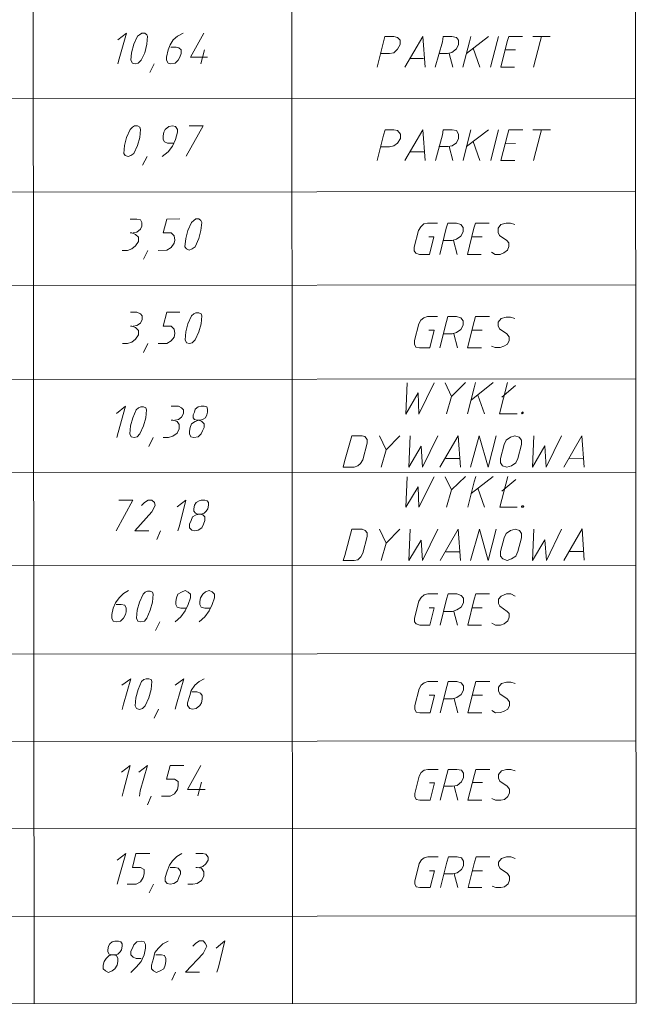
# Model space of a CAD drawing. Header units: inches. Extents: x -5850 to 5646, y 8947 to 13007.
# Tile 505 of 548: x 457 to 814, y 10730 to 11301. Entities that reach past the tile are written whole.
import ezdxf

# ---------------------------------------------------------------- set-up
doc = ezdxf.new("R2010")
doc.units = ezdxf.units.IN
doc.header["$MEASUREMENT"] = 0
doc.layers.add('at_Entity', color=7, linetype='Continuous')

msp = doc.modelspace()

# ---------------------------------------------------------------- linework, layer by layer
at = {"layer": 'at_Entity', "color": 7, "lineweight": 20}
for p, q in [((812.36, 12846.85), (814.25, 10731.05)), ((463.23, 12626.46), (464.92, 10730.74)), ((613.18, 12626.6), (614.88, 10730.87)), ((513.42, 11289.62), (518.49, 11293.42)), ((518.49, 11293.42), (514.27, 11278.63)), ((524.82, 11291.74), (522.72, 11287.09)), ((526.09, 11292.58), (524.82, 11291.74)), ((527.36, 11293.43), (526.09, 11292.58)), ((529.04, 11293.43), (527.36, 11293.43)), ((530.32, 11292.59), (529.04, 11293.43)), ((530.74, 11291.74), (530.32, 11292.59)), ((530.32, 11287.09), (530.74, 11291.74)), ((548.06, 11291.76), (545.53, 11289.65)), ((551.43, 11293.45), (548.06, 11291.76)), ((563.26, 11293.46), (555.67, 11279.52)), ((522.72, 11287.09), (521.45, 11282.02)), ((529.05, 11282.02), (530.32, 11287.09)), ((543.84, 11286.69), (542.58, 11283.73)), ((545.53, 11289.65), (543.84, 11286.69)), ((663.81, 11273.7), (667.6, 11288.49)), ((667.6, 11288.49), (668.44, 11291.45)), ((668.44, 11291.45), (673.51, 11291.45)), ((675.62, 11291.03), (673.51, 11291.45)), ((677.31, 11289.34), (675.62, 11291.03)), ((675.63, 11284.27), (677.32, 11286.81)), ((677.32, 11286.81), (677.31, 11289.34)), ((690.41, 11291.46), (679.87, 11273.71)), ((691.69, 11273.72), (690.41, 11291.46)), ((697.6, 11273.73), (701.81, 11288.52)), ((701.81, 11288.52), (702.23, 11291.48)), ((702.23, 11291.48), (707.3, 11291.48)), ((709.83, 11291.06), (707.3, 11291.48)), ((711.11, 11289.37), (709.83, 11291.06)), ((709.84, 11284.3), (711.11, 11286.84)), ((711.11, 11286.84), (711.11, 11289.37)), ((713.65, 11273.74), (717.44, 11288.53)), ((728.42, 11291.5), (715.76, 11281.77)), ((717.44, 11288.53), (718.28, 11291.49)), ((729.7, 11273.76), (733.49, 11288.55)), ((733.49, 11288.55), (734.34, 11291.5)), ((735.62, 11273.76), (739.41, 11288.55)), ((739.41, 11288.55), (740.25, 11291.51)), ((740.25, 11291.51), (748.27, 11291.52)), ((754.19, 11291.52), (764.33, 11291.53)), ((754.63, 11273.78), (758.41, 11288.57)), ((758.41, 11288.57), (759.26, 11291.53)), ((521.45, 11282.02), (521.03, 11277.8)), ((526.95, 11277.8), (529.05, 11282.02)), ((542.58, 11283.73), (541.73, 11279.5)), ((547.22, 11285.42), (544.26, 11285.42)), ((548.9, 11285), (547.22, 11285.42)), ((550.18, 11283.73), (548.9, 11285)), ((549.33, 11279.51), (550.18, 11281.63)), ((550.18, 11281.63), (550.18, 11283.73)), ((561.59, 11275.72), (563.69, 11283.75)), ((670.99, 11281.73), (665.92, 11281.73)), ((670.99, 11281.73), (673.52, 11282.15)), ((673.52, 11282.15), (675.63, 11284.27)), ((704.77, 11281.76), (699.7, 11281.76)), ((704.77, 11281.76), (707.31, 11282.18)), ((705.62, 11281.76), (707.74, 11273.74)), ((707.31, 11282.18), (709.84, 11284.3)), ((719.55, 11284.73), (723.37, 11273.75)), ((738.15, 11283.9), (744.06, 11283.91)), ((514.27, 11278.63), (513.44, 11275.68)), ((521.03, 11277.8), (521.88, 11276.11)), ((521.88, 11276.11), (523.57, 11275.69)), ((523.57, 11275.69), (525.26, 11276.11)), ((525.26, 11276.11), (526.95, 11277.8)), ((532.03, 11270.62), (534.55, 11275.69)), ((541.73, 11279.5), (541.73, 11277.81)), ((541.73, 11277.81), (542.58, 11276.13)), ((542.58, 11276.13), (544.27, 11275.7)), ((544.27, 11275.7), (546.8, 11276.13)), ((546.8, 11276.13), (548.49, 11277.82)), ((548.49, 11277.82), (549.33, 11279.51)), ((555.67, 11279.52), (565.39, 11279.53)), ((682.82, 11278.78), (690.84, 11278.79)), ((743.64, 11273.77), (735.62, 11273.76)), ((115.13, 11255.04), (813.78, 11255.67)), ((520.65, 11237.67), (518.54, 11233.02)), ((521.92, 11238.94), (520.65, 11237.67)), ((523.18, 11239.78), (521.92, 11238.94)), ((524.87, 11239.79), (523.18, 11239.78)), ((526.14, 11238.94), (524.87, 11239.79)), ((526.56, 11237.67), (526.14, 11238.94)), ((526.14, 11233.03), (526.56, 11237.67)), ((540.08, 11236), (539.66, 11233.88)), ((540.92, 11237.69), (540.08, 11236)), ((543.03, 11239.38), (540.92, 11237.69)), ((545.15, 11239.8), (543.03, 11239.38)), ((546.84, 11239.38), (545.15, 11239.8)), ((548.1, 11237.69), (546.84, 11239.38)), ((546.84, 11231.77), (548.11, 11236)), ((548.11, 11236), (548.1, 11237.69)), ((553.19, 11222.07), (562.89, 11239.82)), ((562.89, 11239.82), (554.86, 11239.81)), ((667.65, 11234.42), (668.49, 11237.38)), ((668.49, 11237.38), (673.56, 11237.38)), ((675.67, 11236.96), (673.56, 11237.38)), ((677.36, 11234.85), (675.67, 11236.96)), ((677.36, 11232.32), (677.36, 11234.85)), ((690.45, 11237.4), (679.91, 11219.65)), ((691.74, 11219.66), (690.45, 11237.4)), ((701.86, 11234.45), (702.28, 11237.41)), ((702.28, 11237.41), (707.35, 11237.41)), ((709.88, 11236.99), (707.35, 11237.41)), ((711.16, 11234.88), (709.88, 11236.99)), ((711.16, 11232.35), (711.16, 11234.88)), ((728.47, 11237.43), (715.81, 11227.7)), ((717.49, 11234.46), (718.33, 11237.42)), ((733.54, 11234.48), (734.38, 11237.44)), ((739.46, 11234.48), (740.3, 11237.44)), ((740.3, 11237.44), (748.32, 11237.45)), ((754.24, 11237.45), (764.37, 11237.46)), ((758.46, 11234.5), (759.31, 11237.46)), ((518.54, 11233.02), (517.28, 11228.37)), ((524.88, 11228.38), (526.14, 11233.03)), ((539.66, 11233.88), (539.66, 11231.77)), ((539.66, 11231.77), (540.51, 11230.5)), ((540.51, 11230.5), (542.2, 11229.66)), ((542.2, 11229.66), (545.58, 11229.67)), ((545.16, 11227.98), (546.84, 11231.77)), ((663.86, 11219.63), (667.65, 11234.42)), ((673.57, 11228.09), (675.68, 11229.78)), ((675.68, 11229.78), (677.36, 11232.32)), ((697.65, 11219.66), (701.86, 11234.45)), ((707.36, 11228.12), (709.89, 11229.81)), ((709.89, 11229.81), (711.16, 11232.35)), ((713.7, 11219.68), (717.49, 11234.46)), ((719.6, 11230.66), (723.42, 11219.69)), ((729.75, 11219.69), (733.54, 11234.48)), ((735.67, 11219.7), (739.46, 11234.48)), ((738.2, 11229.41), (744.11, 11229.42)), ((754.68, 11219.71), (758.46, 11234.5)), ((517.28, 11228.37), (516.86, 11223.72)), ((516.86, 11223.72), (517.7, 11222.46)), ((521.08, 11222.46), (522.77, 11223.73)), ((522.77, 11223.73), (524.88, 11228.38)), ((539.25, 11222.05), (542.63, 11224.59)), ((542.63, 11224.59), (545.16, 11227.98)), ((671.03, 11227.66), (665.97, 11227.66)), ((671.03, 11227.66), (673.57, 11228.09)), ((682.86, 11224.72), (690.89, 11224.73)), ((704.82, 11227.69), (699.75, 11227.69)), ((704.82, 11227.69), (707.36, 11228.12)), ((705.67, 11227.7), (707.79, 11219.67)), ((517.7, 11222.46), (519.39, 11222.04)), ((519.39, 11222.04), (521.08, 11222.46)), ((527.85, 11216.97), (530.38, 11222.05)), ((743.69, 11219.7), (735.67, 11219.7)), ((115.18, 11200.98), (813.83, 11201.6)), ((524.5, 11185.72), (520.69, 11185.71)), ((526.61, 11185.29), (524.5, 11185.72)), ((527.46, 11183.61), (526.61, 11185.29)), ((527.46, 11181.5), (527.46, 11183.61)), ((539.71, 11177.71), (541.82, 11185.73)), ((541.82, 11185.73), (549.42, 11185.74)), ((556.18, 11183.63), (554.07, 11178.98)), ((557.45, 11184.9), (556.18, 11183.63)), ((558.71, 11185.75), (557.45, 11184.9)), ((560.4, 11185.75), (558.71, 11185.75)), ((561.67, 11184.9), (560.4, 11185.75)), ((562.09, 11183.64), (561.67, 11184.9)), ((561.67, 11178.99), (562.09, 11183.64)), ((693.04, 11183.33), (690.93, 11182.91)), ((698.95, 11183.33), (693.04, 11183.33)), ((704.02, 11180.38), (704.86, 11183.34)), ((704.86, 11183.34), (709.93, 11183.34)), ((712.47, 11182.5), (709.93, 11183.34)), ((720.07, 11180.4), (720.92, 11183.35)), ((720.92, 11183.35), (728.94, 11183.36)), ((738.65, 11183.37), (735.7, 11182.53)), ((741.19, 11183.37), (738.65, 11183.37)), ((743.72, 11182.53), (741.19, 11183.37)), ((521.55, 11177.69), (520.7, 11177.69)), ((523.66, 11176.84), (521.55, 11177.69)), ((522.39, 11177.69), (524.5, 11178.11)), ((524.5, 11178.11), (526.61, 11179.8)), ((526.61, 11179.8), (527.46, 11181.5)), ((544.35, 11177.71), (539.71, 11177.71)), ((546.05, 11176.02), (544.35, 11177.71)), ((554.07, 11178.98), (552.81, 11174.34)), ((560.41, 11174.34), (561.67, 11178.99)), ((687.97, 11179.1), (685.45, 11169.39)), ((689.24, 11181.22), (687.97, 11179.1)), ((690.93, 11182.91), (689.24, 11181.22)), ((700.23, 11165.17), (704.02, 11180.38)), ((713.74, 11180.82), (712.47, 11182.5)), ((712.47, 11175.75), (713.74, 11178.28)), ((713.74, 11178.28), (713.74, 11180.82)), ((716.29, 11165.19), (720.07, 11180.4)), ((735.7, 11182.53), (734.01, 11180.41)), ((734.01, 11180.41), (734.01, 11177.88)), ((734.01, 11177.88), (734.86, 11176.19)), ((525.35, 11175.16), (523.66, 11176.84)), ((523.67, 11170.08), (525.35, 11172.62)), ((525.35, 11172.62), (525.35, 11175.16)), ((544.36, 11169.26), (546.05, 11171.79)), ((546.47, 11173.48), (546.05, 11176.02)), ((546.05, 11171.79), (546.47, 11173.48)), ((552.81, 11174.34), (552.39, 11169.69)), ((558.3, 11169.69), (560.41, 11174.34)), ((696.84, 11175.31), (693.89, 11175.31)), ((694.32, 11165.17), (696.84, 11175.31)), ((707.41, 11173.2), (702.34, 11173.2)), ((707.41, 11173.2), (709.94, 11174.05)), ((708.26, 11173.2), (710.37, 11165.18)), ((709.94, 11174.05), (712.47, 11175.75)), ((718.81, 11175.33), (724.72, 11175.33)), ((739.09, 11173.23), (734.86, 11176.19)), ((740.35, 11171.97), (739.09, 11173.23)), ((740.36, 11169.85), (740.35, 11171.97)), ((516.06, 11167.55), (519.02, 11167.55)), ((519.02, 11167.55), (521.56, 11168.39)), ((521.56, 11168.39), (523.67, 11170.08)), ((528.32, 11162.49), (530.85, 11167.56)), ((536.76, 11167.56), (541.83, 11167.57)), ((541.83, 11167.57), (544.36, 11169.26)), ((552.39, 11169.69), (553.24, 11168.42)), ((553.24, 11168.42), (554.93, 11167.58)), ((554.93, 11167.58), (556.61, 11168.42)), ((556.61, 11168.42), (558.3, 11169.69)), ((685.45, 11169.39), (685.45, 11167.27)), ((685.45, 11167.27), (686.29, 11166.01)), ((730.22, 11166.47), (732.34, 11165.2)), ((737.4, 11166.05), (739.52, 11167.75)), ((739.52, 11167.75), (740.36, 11169.85)), ((686.29, 11166.01), (688.4, 11165.16)), ((688.4, 11165.16), (694.32, 11165.17)), ((724.31, 11165.19), (716.29, 11165.19)), ((732.34, 11165.2), (735.29, 11165.2)), ((735.29, 11165.2), (737.4, 11166.05)), ((115.23, 11146.91), (813.87, 11147.54)), ((524.54, 11131.65), (520.74, 11131.64)), ((526.66, 11130.81), (524.54, 11131.65)), ((527.51, 11129.54), (526.66, 11130.81)), ((526.66, 11125.31), (527.51, 11127.43)), ((527.51, 11127.43), (527.51, 11129.54)), ((539.76, 11123.64), (541.86, 11131.66)), ((541.86, 11131.66), (549.46, 11131.67)), ((556.23, 11129.56), (554.12, 11124.91)), ((557.5, 11130.83), (556.23, 11129.56)), ((558.76, 11131.26), (557.5, 11130.83)), ((560.45, 11131.26), (558.76, 11131.26)), ((561.72, 11130.84), (560.45, 11131.26)), ((562.14, 11129.57), (561.72, 11130.84)), ((561.72, 11124.92), (562.14, 11129.57)), ((689.29, 11127.15), (688.02, 11125.03)), ((690.97, 11128.42), (689.29, 11127.15)), ((693.09, 11129.27), (690.97, 11128.42)), ((699, 11129.27), (693.09, 11129.27)), ((700.28, 11111.11), (704.07, 11126.32)), ((704.07, 11126.32), (704.91, 11129.28)), ((704.91, 11129.28), (709.98, 11129.28)), ((712.52, 11128.44), (709.98, 11129.28)), ((713.78, 11126.75), (712.52, 11128.44)), ((713.79, 11124.22), (713.78, 11126.75)), ((716.34, 11111.12), (720.12, 11126.33)), ((720.12, 11126.33), (720.96, 11129.29)), ((720.96, 11129.29), (728.99, 11129.3)), ((735.75, 11128.04), (734.06, 11125.92)), ((738.7, 11128.88), (735.75, 11128.04)), ((741.24, 11128.89), (738.7, 11128.88)), ((743.77, 11128.05), (741.24, 11128.89)), ((521.6, 11123.62), (520.75, 11123.62)), ((523.71, 11122.78), (521.6, 11123.62)), ((522.44, 11123.62), (524.55, 11124.05)), ((525.4, 11121.09), (523.71, 11122.78)), ((524.55, 11124.05), (526.66, 11125.31)), ((525.4, 11118.55), (525.4, 11121.09)), ((544.4, 11123.64), (539.76, 11123.64)), ((546.09, 11121.95), (544.4, 11123.64)), ((546.52, 11119.42), (546.09, 11121.95)), ((554.12, 11124.91), (552.86, 11120.27)), ((560.46, 11120.28), (561.72, 11124.92)), ((688.02, 11125.03), (685.49, 11115.32)), ((696.89, 11121.24), (693.94, 11121.24)), ((694.37, 11111.1), (696.89, 11121.24)), ((709.99, 11119.99), (712.52, 11121.68)), ((712.52, 11121.68), (713.79, 11124.22)), ((718.86, 11121.26), (724.77, 11121.27)), ((734.06, 11125.92), (734.06, 11123.81)), ((734.06, 11123.81), (734.91, 11122.12)), ((739.14, 11119.17), (734.91, 11122.12)), ((521.6, 11114.32), (523.72, 11116.02)), ((523.72, 11116.02), (525.4, 11118.55)), ((541.88, 11113.5), (544.41, 11115.19)), ((544.41, 11115.19), (546.1, 11117.31)), ((546.1, 11117.31), (546.52, 11119.42)), ((552.86, 11120.27), (552.44, 11115.62)), ((552.44, 11115.62), (553.28, 11113.93)), ((556.66, 11113.94), (558.35, 11115.63)), ((558.35, 11115.63), (560.46, 11120.28)), ((685.49, 11115.32), (685.5, 11113.2)), ((707.46, 11119.14), (702.39, 11119.14)), ((707.46, 11119.14), (709.99, 11119.99)), ((708.3, 11119.14), (710.42, 11111.12)), ((740.4, 11117.48), (739.14, 11119.17)), ((739.56, 11113.25), (740.4, 11115.37)), ((740.4, 11115.37), (740.4, 11117.48)), ((516.11, 11113.48), (519.07, 11113.48)), ((519.07, 11113.48), (521.6, 11114.32)), ((528.37, 11108.42), (530.89, 11113.49)), ((536.81, 11113.5), (541.88, 11113.5)), ((553.28, 11113.93), (554.97, 11113.51)), ((554.97, 11113.51), (556.66, 11113.94)), ((685.5, 11113.2), (686.34, 11111.52)), ((686.34, 11111.52), (688.45, 11111.1)), ((688.45, 11111.1), (694.37, 11111.1)), ((724.36, 11111.13), (716.34, 11111.12)), ((730.27, 11111.98), (732.38, 11111.14)), ((732.38, 11111.14), (735.34, 11111.14)), ((735.34, 11111.14), (737.45, 11111.99)), ((737.45, 11111.99), (739.56, 11113.25)), ((115.27, 11092.43), (813.92, 11093.05)), ((681.29, 11090.82), (680.46, 11072.65)), ((688.07, 11072.66), (696.92, 11090.83)), ((707.06, 11082.82), (703.26, 11090.84)), ((715.08, 11090.85), (707.06, 11082.82)), ((716.37, 11072.69), (720.15, 11087.9)), ((731.14, 11090.86), (718.47, 11080.71)), ((720.15, 11087.9), (721, 11090.85)), ((739.58, 11090.87), (734.95, 11072.7)), ((736.21, 11082.42), (744.23, 11089.18)), ((680.46, 11072.65), (687.63, 11084.91)), ((687.63, 11084.91), (688.07, 11072.66)), ((704.12, 11072.68), (707.06, 11082.82)), ((722.27, 11083.67), (726.08, 11072.69)), ((512.77, 11072.92), (517.83, 11077.15)), ((517.83, 11077.15), (513.63, 11061.94)), ((524.18, 11075.05), (522.07, 11070.4)), ((525.44, 11076.31), (524.18, 11075.05)), ((526.71, 11076.74), (525.44, 11076.31)), ((528.4, 11076.74), (526.71, 11076.74)), ((529.66, 11076.32), (528.4, 11076.74)), ((530.09, 11075.05), (529.66, 11076.32)), ((529.67, 11070.41), (530.09, 11075.05)), ((548.67, 11077.18), (544.44, 11077.18)), ((550.36, 11076.34), (548.67, 11077.18)), ((551.63, 11075.07), (550.36, 11076.34)), ((551.63, 11072.96), (551.63, 11075.07)), ((558.39, 11075.5), (557.97, 11073.81)), ((560.08, 11076.77), (558.39, 11075.5)), ((561.76, 11077.19), (560.08, 11076.77)), ((563.45, 11077.19), (561.76, 11077.19)), ((565.14, 11076.77), (563.45, 11077.19)), ((565.57, 11075.51), (565.14, 11076.77)), ((565.57, 11073.82), (565.57, 11075.51)), ((522.07, 11070.4), (520.8, 11065.75)), ((528.41, 11065.75), (529.67, 11070.41)), ((545.3, 11069.15), (544.45, 11069.15)), ((547.84, 11068.31), (545.3, 11069.15)), ((546.57, 11069.16), (548.68, 11069.58)), ((548.68, 11069.58), (550.37, 11070.84)), ((550.37, 11070.84), (551.63, 11072.96)), ((557.97, 11073.81), (557.12, 11072.12)), ((557.12, 11072.12), (557.13, 11070.43)), ((557.13, 11070.43), (557.97, 11069.58)), ((557.97, 11069.58), (559.23, 11069.17)), ((560.51, 11069.17), (558.39, 11068.32)), ((559.23, 11069.17), (561.35, 11069.17)), ((562.2, 11068.32), (560.51, 11069.17)), ((561.35, 11069.17), (563.04, 11069.59)), ((563.04, 11069.59), (564.3, 11070.44)), ((564.3, 11070.44), (565.15, 11072.13)), ((565.15, 11072.13), (565.57, 11073.82)), ((734.95, 11072.7), (745.09, 11072.71)), ((748.05, 11073.56), (747.62, 11073.13)), ((747.62, 11073.13), (748.05, 11072.71)), ((748.47, 11073.98), (748.05, 11073.56)), ((748.05, 11072.71), (748.47, 11073.13)), ((748.47, 11073.56), (748.47, 11073.98)), ((748.89, 11073.13), (748.47, 11073.56)), ((748.47, 11073.13), (748.89, 11073.13)), ((520.8, 11065.75), (520.39, 11061.1)), ((526.3, 11061.11), (528.41, 11065.75)), ((549.1, 11066.62), (547.84, 11068.31)), ((547.84, 11061.55), (549.1, 11064.09)), ((549.1, 11064.09), (549.1, 11066.62)), ((555.44, 11064.94), (555.02, 11062.82)), ((556.28, 11067.05), (555.44, 11064.94)), ((558.39, 11068.32), (556.28, 11067.05)), ((563.46, 11067.06), (562.2, 11068.32)), ((562.63, 11062.83), (563.47, 11064.94)), ((563.47, 11064.94), (563.46, 11067.06)), ((513.63, 11061.94), (512.78, 11058.99)), ((520.39, 11061.1), (521.23, 11059.42)), ((521.23, 11059.42), (522.92, 11059)), ((522.92, 11059), (524.61, 11059.42)), ((524.61, 11059.42), (526.3, 11061.11)), ((531.37, 11053.93), (533.9, 11059.01)), ((539.82, 11059.01), (542.78, 11059.01)), ((542.78, 11059.01), (545.31, 11059.86)), ((545.31, 11059.86), (547.84, 11061.55)), ((555.02, 11062.82), (555.02, 11061.13)), ((555.02, 11061.13), (555.87, 11059.45)), ((555.87, 11059.45), (557.56, 11059.03)), ((557.56, 11059.03), (560.09, 11059.45)), ((560.09, 11059.45), (561.78, 11061.14)), ((561.78, 11061.14), (562.63, 11062.83)), ((649.22, 11059.95), (645, 11045.16)), ((655.13, 11059.96), (649.22, 11059.95)), ((656.82, 11059.54), (655.13, 11059.96)), ((658.09, 11057.85), (656.82, 11059.54)), ((658.09, 11055.74), (658.09, 11057.85)), ((669.08, 11051.94), (665.27, 11059.97)), ((677.09, 11059.98), (669.08, 11051.94)), ((683.01, 11059.98), (682.18, 11041.82)), ((690.2, 11041.83), (699.06, 11060)), ((710.89, 11060.01), (700.34, 11041.83)), ((712.17, 11041.84), (710.89, 11060.01)), ((718.09, 11041.85), (723.14, 11060.02)), ((723.14, 11060.02), (728.22, 11041.86)), ((728.22, 11041.86), (732.85, 11060.03)), ((741.3, 11059.19), (738.77, 11057.5)), ((743.83, 11060.04), (741.3, 11059.19)), ((746.37, 11059.2), (743.83, 11060.04)), ((747.64, 11057.51), (746.37, 11059.2)), ((754.82, 11060.05), (753.99, 11041.88)), ((762.01, 11041.89), (770.87, 11060.06)), ((782.7, 11060.07), (772.15, 11041.9)), ((783.98, 11041.91), (782.7, 11060.07)), ((655.57, 11046.02), (658.09, 11055.74)), ((666.13, 11041.8), (669.08, 11051.94)), ((682.18, 11041.82), (689.35, 11054.08)), ((689.35, 11054.08), (690.2, 11041.83)), ((737.5, 11054.96), (735.4, 11046.93)), ((738.77, 11057.5), (737.5, 11054.96)), ((745.53, 11046.94), (747.64, 11054.97)), ((747.64, 11054.97), (747.64, 11057.51)), ((753.99, 11041.88), (761.16, 11054.14)), ((761.16, 11054.14), (762.01, 11041.89)), ((703.72, 11046.91), (711.74, 11046.91)), ((735.4, 11046.93), (735.4, 11044.4)), ((744.27, 11044.41), (745.53, 11046.94)), ((775.52, 11046.97), (783.55, 11046.98)), ((645, 11045.16), (644.17, 11041.78)), ((644.17, 11041.78), (650.5, 11041.79)), ((650.5, 11041.79), (652.61, 11042.63)), ((652.61, 11042.63), (654.3, 11043.91)), ((654.3, 11043.91), (655.57, 11046.02)), ((735.4, 11044.4), (736.67, 11042.71)), ((736.67, 11042.71), (739.2, 11041.87)), ((739.2, 11041.87), (741.74, 11042.71)), ((741.74, 11042.71), (744.27, 11044.41)), ((115.32, 11038.36), (813.97, 11038.98)), ((681.34, 11036.32), (680.51, 11018.58)), ((688.12, 11018.59), (696.97, 11036.34)), ((707.11, 11028.75), (703.31, 11036.34)), ((715.13, 11036.35), (707.11, 11028.75)), ((731.19, 11036.37), (718.52, 11026.64)), ((720.2, 11033.4), (721.05, 11036.36)), ((739.63, 11036.38), (735, 11018.63)), ((680.51, 11018.58), (687.68, 11030.42)), ((687.68, 11030.42), (688.12, 11018.59)), ((716.42, 11018.62), (720.2, 11033.4)), ((722.32, 11029.6), (726.13, 11018.63)), ((736.26, 11027.93), (744.28, 11034.69)), ((704.17, 11018.61), (707.11, 11028.75)), ((512.41, 11004.92), (522.11, 11022.66)), ((522.11, 11022.66), (514.08, 11022.66)), ((528.87, 11021.41), (527.18, 11019.71)), ((530.98, 11022.67), (528.87, 11021.41)), ((533.09, 11022.67), (530.98, 11022.67)), ((534.78, 11021.41), (533.09, 11022.67)), ((533.1, 11015.92), (535.21, 11019.72)), ((535.21, 11019.72), (534.78, 11021.41)), ((547.88, 11018.89), (552.95, 11022.69)), ((552.95, 11022.69), (549.15, 11007.91)), ((558.02, 11019.74), (557.6, 11017.63)), ((558.86, 11021.43), (558.02, 11019.74)), ((560.55, 11022.28), (558.86, 11021.43)), ((561.81, 11022.7), (560.55, 11022.28)), ((563.93, 11022.7), (561.81, 11022.7)), ((565.19, 11022.29), (563.93, 11022.7)), ((566.04, 11021.44), (565.19, 11022.29)), ((565.62, 11017.63), (566.04, 11019.75)), ((566.04, 11019.75), (566.04, 11021.44)), ((735, 11018.63), (745.14, 11018.64)), ((748.1, 11019.49), (747.67, 11019.07)), ((747.67, 11019.07), (747.67, 11018.64)), ((747.67, 11018.64), (748.52, 11018.65)), ((748.51, 11019.49), (748.1, 11019.49)), ((748.94, 11019.07), (748.51, 11019.49)), ((748.52, 11018.65), (748.94, 11019.07)), ((523.39, 11004.93), (533.1, 11015.92)), ((556.75, 11012.98), (555.91, 11010.87)), ((558.87, 11014.25), (556.75, 11012.98)), ((557.6, 11017.63), (557.6, 11016.36)), ((557.6, 11016.36), (558.44, 11015.1)), ((558.44, 11015.1), (559.71, 11014.67)), ((560.98, 11014.68), (558.87, 11014.25)), ((559.71, 11014.67), (561.82, 11014.68)), ((562.67, 11014.25), (560.98, 11014.68)), ((561.82, 11014.68), (563.51, 11015.1)), ((563.94, 11012.99), (562.67, 11014.25)), ((563.51, 11015.1), (564.77, 11016.37)), ((563.94, 11010.88), (563.94, 11012.99)), ((564.77, 11016.37), (565.62, 11017.63)), ((549.15, 11007.91), (548.31, 11004.95)), ((555.91, 11010.87), (555.07, 11008.76)), ((555.07, 11008.76), (555.07, 11006.65)), ((555.07, 11006.65), (556.34, 11005.38)), ((560.14, 11005.38), (562.25, 11006.65)), ((562.25, 11006.65), (563.09, 11008.77)), ((563.09, 11008.77), (563.94, 11010.88)), ((531.42, 11004.93), (523.39, 11004.93)), ((536.07, 10999.87), (538.17, 11004.94)), ((556.34, 11005.38), (558.03, 11004.96)), ((558.03, 11004.96), (560.14, 11005.38)), ((649.27, 11005.89), (645.05, 10990.68)), ((655.18, 11005.89), (649.27, 11005.89)), ((656.87, 11005.05), (655.18, 11005.89)), ((655.61, 10991.95), (658.14, 11001.67)), ((658.14, 11003.78), (656.87, 11005.05)), ((658.14, 11001.67), (658.14, 11003.78)), ((669.13, 10997.88), (665.32, 11005.9)), ((677.14, 11005.91), (669.13, 10997.88)), ((683.06, 11005.92), (682.23, 10987.75)), ((690.25, 10987.76), (699.11, 11005.93)), ((710.94, 11005.94), (700.39, 10987.77)), ((712.22, 10987.78), (710.94, 11005.94)), ((718.13, 10987.78), (723.19, 11005.95)), ((723.19, 11005.95), (728.27, 10987.79)), ((728.27, 10987.79), (732.9, 11005.96)), ((737.55, 11000.9), (735.45, 10992.87)), ((738.82, 11003.43), (737.55, 11000.9)), ((741.35, 11005.12), (738.82, 11003.43)), ((743.88, 11005.97), (741.35, 11005.12)), ((746.42, 11005.13), (743.88, 11005.97)), ((745.58, 10992.87), (747.69, 11000.91)), ((747.69, 11003.44), (746.42, 11005.13)), ((747.69, 11000.91), (747.69, 11003.44)), ((754.87, 11005.98), (754.04, 10987.81)), ((762.06, 10987.82), (770.92, 11006)), ((782.74, 11006.01), (772.2, 10987.83)), ((784.03, 10987.84), (782.74, 11006.01)), ((666.18, 10987.73), (669.13, 10997.88)), ((682.23, 10987.75), (689.4, 10999.58)), ((689.4, 10999.58), (690.25, 10987.76)), ((754.04, 10987.81), (761.21, 10999.65)), ((761.21, 10999.65), (762.06, 10987.82)), ((645.05, 10990.68), (644.21, 10987.71)), ((652.66, 10988.15), (654.35, 10989.84)), ((654.35, 10989.84), (655.61, 10991.95)), ((703.77, 10992.84), (711.79, 10992.84)), ((735.45, 10992.87), (735.45, 10990.33)), ((735.45, 10990.33), (736.72, 10988.65)), ((741.79, 10988.65), (744.32, 10990.34)), ((744.32, 10990.34), (745.58, 10992.87)), ((775.57, 10992.9), (783.6, 10992.91)), ((115.37, 10984.29), (814.02, 10984.91)), ((644.21, 10987.71), (650.55, 10987.72)), ((650.55, 10987.72), (652.66, 10988.15)), ((736.72, 10988.65), (739.25, 10987.8)), ((739.25, 10987.8), (741.79, 10988.65)), ((516.66, 10968.6), (514.14, 10966.06)), ((519.62, 10970.29), (516.66, 10968.6)), ((528.07, 10968.18), (525.96, 10963.54)), ((529.33, 10969.45), (528.07, 10968.18)), ((530.6, 10969.87), (529.33, 10969.45)), ((532.29, 10969.88), (530.6, 10969.87)), ((533.56, 10969.45), (532.29, 10969.88)), ((533.99, 10968.19), (533.56, 10969.45)), ((533.57, 10963.54), (533.99, 10968.19)), ((548.34, 10968.2), (547.5, 10966.09)), ((550.46, 10969.47), (548.34, 10968.2)), ((552.57, 10970.32), (550.46, 10969.47)), ((554.25, 10969.47), (552.57, 10970.32)), ((555.53, 10968.21), (554.25, 10969.47)), ((555.53, 10966.09), (555.53, 10968.21)), ((562.71, 10968.21), (561.44, 10966.1)), ((564.39, 10969.48), (562.71, 10968.21)), ((566.51, 10970.33), (564.39, 10969.48)), ((568.2, 10969.48), (566.51, 10970.33)), ((569.46, 10968.22), (568.2, 10969.48)), ((569.46, 10966.11), (569.46, 10968.22)), ((691.12, 10967.9), (689.43, 10966.21)), ((693.23, 10968.33), (691.12, 10967.9)), ((699.14, 10968.34), (693.23, 10968.33)), ((704.21, 10965.38), (705.05, 10968.34)), ((705.05, 10968.34), (710.12, 10968.35)), ((712.66, 10967.5), (710.12, 10968.35)), ((713.93, 10965.82), (712.66, 10967.5)), ((720.26, 10965.4), (721.11, 10968.36)), ((721.11, 10968.36), (729.13, 10968.36)), ((735.89, 10967.1), (734.2, 10965.41)), ((738.85, 10968.37), (735.89, 10967.1)), ((741.38, 10968.37), (738.85, 10968.37)), ((743.92, 10967.11), (741.38, 10968.37)), ((512.02, 10963.1), (510.76, 10960.14)), ((514.14, 10966.06), (512.02, 10963.1)), ((515.4, 10962.26), (512.45, 10962.25)), ((517.52, 10961.84), (515.4, 10962.26)), ((518.36, 10960.15), (517.52, 10961.84)), ((525.96, 10963.54), (524.7, 10958.88)), ((532.3, 10958.89), (533.57, 10963.54)), ((547.5, 10966.09), (547.08, 10963.97)), ((547.08, 10963.97), (547.08, 10962.28)), ((547.08, 10962.28), (547.93, 10960.6)), ((547.93, 10960.6), (550.04, 10960.18)), ((552.58, 10958.49), (554.26, 10962.29)), ((554.26, 10962.29), (555.53, 10966.09)), ((561.44, 10966.1), (561.02, 10963.99)), ((561.02, 10963.99), (561.03, 10962.3)), ((561.03, 10962.3), (561.87, 10960.61)), ((561.87, 10960.61), (563.98, 10960.19)), ((566.52, 10958.5), (568.2, 10962.3)), ((568.2, 10962.3), (569.46, 10966.11)), ((688.17, 10964.1), (685.64, 10954.38)), ((689.43, 10966.21), (688.17, 10964.1)), ((700.42, 10950.17), (704.21, 10965.38)), ((710.13, 10959.05), (712.67, 10960.75)), ((712.67, 10960.75), (713.93, 10963.28)), ((713.93, 10963.28), (713.93, 10965.82)), ((716.48, 10950.19), (720.26, 10965.4)), ((734.2, 10965.41), (734.21, 10962.87)), ((734.21, 10962.87), (735.05, 10961.19)), ((739.28, 10958.23), (735.05, 10961.19)), ((510.76, 10960.14), (509.92, 10956.34)), ((509.92, 10956.34), (509.92, 10954.23)), ((516.68, 10954.23), (517.94, 10956.35)), ((517.94, 10956.35), (518.36, 10958.04)), ((518.36, 10958.04), (518.36, 10960.15)), ((524.7, 10958.88), (524.28, 10954.24)), ((530.19, 10954.24), (532.3, 10958.89)), ((546.67, 10952.15), (550.05, 10955.11)), ((550.04, 10960.18), (553, 10960.18)), ((550.05, 10955.11), (552.58, 10958.49)), ((560.61, 10952.16), (563.99, 10955.12)), ((563.98, 10960.19), (566.94, 10960.19)), ((563.99, 10955.12), (566.52, 10958.5)), ((697.04, 10960.31), (694.08, 10960.31)), ((694.51, 10950.17), (697.04, 10960.31)), ((707.6, 10958.21), (702.53, 10958.2)), ((707.6, 10958.21), (710.13, 10959.05)), ((708.45, 10958.21), (710.56, 10950.18)), ((719, 10960.33), (724.91, 10960.33)), ((740.55, 10956.97), (739.28, 10958.23)), ((740.55, 10954.86), (740.55, 10956.97)), ((509.92, 10954.23), (510.77, 10952.54)), ((510.77, 10952.54), (512.88, 10952.12)), ((512.88, 10952.12), (514.99, 10952.54)), ((514.99, 10952.54), (516.68, 10954.23)), ((524.28, 10954.24), (525.13, 10952.55)), ((525.13, 10952.55), (526.82, 10952.13)), ((526.82, 10952.13), (528.93, 10952.55)), ((528.93, 10952.55), (530.19, 10954.24)), ((535.27, 10947.07), (537.8, 10952.14)), ((685.64, 10954.38), (685.64, 10952.27)), ((685.64, 10952.27), (686.48, 10951)), ((686.48, 10951), (688.6, 10950.16)), ((688.6, 10950.16), (694.51, 10950.17)), ((724.5, 10950.2), (716.48, 10950.19)), ((730.41, 10951.47), (732.53, 10950.2)), ((732.53, 10950.2), (735.48, 10950.21)), ((735.48, 10950.21), (737.6, 10951.05)), ((737.6, 10951.05), (739.71, 10952.74)), ((739.71, 10952.74), (740.55, 10954.86)), ((115.42, 10933.18), (814.06, 10933.8)), ((515.87, 10915.37), (520.93, 10919.18)), ((520.93, 10919.18), (516.72, 10904.39)), ((527.27, 10917.49), (525.16, 10912.85)), ((528.54, 10918.76), (527.27, 10917.49)), ((529.8, 10919.18), (528.54, 10918.76)), ((531.49, 10919.19), (529.8, 10919.18)), ((532.76, 10918.76), (531.49, 10919.19)), ((533.18, 10917.5), (532.76, 10918.76)), ((532.77, 10912.85), (533.18, 10917.5)), ((546.7, 10915.4), (551.77, 10919.2)), ((551.77, 10919.2), (547.56, 10904.42)), ((558.11, 10915.41), (556, 10912.45)), ((560.64, 10917.52), (558.11, 10915.41)), ((563.6, 10919.21), (560.64, 10917.52)), ((689.48, 10915.52), (688.21, 10913.41)), ((691.16, 10916.8), (689.48, 10915.52)), ((693.28, 10917.64), (691.16, 10916.8)), ((699.19, 10917.65), (693.28, 10917.64)), ((704.26, 10914.7), (705.1, 10917.65)), ((705.1, 10917.65), (710.17, 10917.66)), ((712.71, 10916.82), (710.17, 10917.66)), ((713.97, 10915.13), (712.71, 10916.82)), ((713.98, 10912.59), (713.97, 10915.13)), ((720.31, 10914.71), (721.15, 10917.67)), ((721.15, 10917.67), (729.18, 10917.67)), ((735.94, 10916.41), (734.25, 10914.3)), ((738.89, 10917.26), (735.94, 10916.41)), ((741.43, 10917.27), (738.89, 10917.26)), ((743.96, 10916.42), (741.43, 10917.27)), ((525.16, 10912.85), (523.9, 10908.2)), ((531.5, 10908.21), (532.77, 10912.85)), ((555.16, 10909.49), (553.89, 10905.27)), ((556, 10912.45), (555.16, 10909.49)), ((559.38, 10911.61), (556.42, 10911.61)), ((561.49, 10910.76), (559.38, 10911.61)), ((562.34, 10909.5), (561.49, 10910.76)), ((562.34, 10907.39), (562.34, 10909.5)), ((688.21, 10913.41), (685.68, 10903.7)), ((697.08, 10909.62), (694.13, 10909.62)), ((694.56, 10899.48), (697.08, 10909.62)), ((700.47, 10899.48), (704.26, 10914.7)), ((710.18, 10908.37), (712.71, 10910.06)), ((712.71, 10910.06), (713.98, 10912.59)), ((716.52, 10899.5), (720.31, 10914.71)), ((719.05, 10909.64), (724.96, 10909.64)), ((734.25, 10914.3), (734.25, 10912.19)), ((734.25, 10912.19), (735.09, 10910.5)), ((739.32, 10907.54), (735.09, 10910.5)), ((516.72, 10904.39), (515.88, 10901.43)), ((523.9, 10908.2), (523.48, 10903.55)), ((523.48, 10903.55), (524.33, 10901.86)), ((527.71, 10901.87), (529.39, 10903.56)), ((529.39, 10903.56), (531.5, 10908.21)), ((547.56, 10904.42), (546.71, 10901.46)), ((553.89, 10905.27), (553.9, 10903.58)), ((553.9, 10903.58), (555.16, 10901.89)), ((558.97, 10901.9), (561.08, 10903.59)), ((561.08, 10903.59), (561.92, 10905.28)), ((561.92, 10905.28), (562.34, 10907.39)), ((685.68, 10903.7), (685.68, 10901.59)), ((707.64, 10907.52), (702.58, 10907.51)), ((707.64, 10907.52), (710.18, 10908.37)), ((708.49, 10907.52), (710.61, 10899.49)), ((740.59, 10905.86), (739.32, 10907.54)), ((739.75, 10901.63), (740.59, 10903.75)), ((740.59, 10903.75), (740.59, 10905.86)), ((524.33, 10901.86), (526.02, 10901.44)), ((526.02, 10901.44), (527.71, 10901.87)), ((534.47, 10896.38), (537, 10901.45)), ((555.16, 10901.89), (556.85, 10901.47)), ((556.85, 10901.47), (558.97, 10901.9)), ((685.68, 10901.59), (686.53, 10899.9)), ((686.53, 10899.9), (688.64, 10899.47)), ((688.64, 10899.47), (694.56, 10899.48)), ((724.55, 10899.51), (716.52, 10899.5)), ((730.46, 10900.78), (732.57, 10899.51)), ((732.57, 10899.51), (735.53, 10899.52)), ((735.53, 10899.52), (737.64, 10900.37)), ((737.64, 10900.37), (739.75, 10901.63)), ((115.46, 10882.49), (814.11, 10883.11)), ((515.49, 10865.1), (520.56, 10868.91)), ((520.56, 10868.91), (516.77, 10854.12)), ((525.63, 10865.11), (530.69, 10868.92)), ((530.69, 10868.92), (526.48, 10854.13)), ((541.68, 10860.9), (543.79, 10868.93)), ((543.79, 10868.93), (551.81, 10868.94)), ((561.53, 10868.95), (553.94, 10855)), ((689.52, 10864.84), (688.26, 10862.73)), ((691.21, 10866.11), (689.52, 10864.84)), ((693.32, 10866.53), (691.21, 10866.11)), ((699.23, 10866.54), (693.32, 10866.53)), ((700.51, 10848.8), (704.3, 10863.59)), ((704.3, 10863.59), (705.14, 10866.54)), ((705.14, 10866.54), (710.21, 10866.55)), ((712.75, 10866.13), (710.21, 10866.55)), ((714.02, 10864.44), (712.75, 10866.13)), ((714.02, 10861.91), (714.02, 10864.44)), ((716.57, 10848.82), (720.35, 10863.6)), ((720.35, 10863.6), (721.2, 10866.56)), ((721.2, 10866.56), (729.22, 10866.57)), ((735.98, 10865.72), (734.29, 10863.61)), ((734.29, 10863.61), (734.3, 10861.5)), ((738.94, 10866.57), (735.98, 10865.72)), ((741.47, 10866.58), (738.94, 10866.57)), ((744.01, 10865.73), (741.47, 10866.58)), ((546.33, 10860.91), (541.68, 10860.9)), ((548.44, 10859.64), (546.33, 10860.91)), ((548.44, 10857.11), (548.44, 10859.64)), ((559.85, 10851.21), (561.96, 10859.23)), ((688.26, 10862.73), (685.73, 10852.59)), ((697.13, 10858.93), (694.17, 10858.93)), ((694.6, 10848.8), (697.13, 10858.93)), ((710.22, 10857.25), (712.76, 10859.37)), ((712.76, 10859.37), (714.02, 10861.91)), ((719.09, 10858.95), (725, 10858.96)), ((734.3, 10861.5), (735.14, 10859.81)), ((739.37, 10856.86), (735.14, 10859.81)), ((516.77, 10854.12), (515.93, 10851.17)), ((526.48, 10854.13), (526.06, 10851.18)), ((543.8, 10851.19), (546.33, 10852.46)), ((546.33, 10852.46), (548.03, 10854.99)), ((548.03, 10854.99), (548.44, 10857.11)), ((553.94, 10855), (564.08, 10855.01)), ((685.73, 10852.59), (685.73, 10850.9)), ((707.69, 10856.83), (702.62, 10856.83)), ((707.69, 10856.83), (710.22, 10857.25)), ((708.54, 10856.83), (710.65, 10848.81)), ((740.64, 10855.17), (739.37, 10856.86)), ((739.8, 10850.94), (740.64, 10853.06)), ((740.64, 10853.06), (740.64, 10855.17)), ((530.72, 10846.11), (532.82, 10851.18)), ((538.74, 10851.19), (543.8, 10851.19)), ((685.73, 10850.9), (686.57, 10849.21)), ((686.57, 10849.21), (688.69, 10848.79)), ((688.69, 10848.79), (694.6, 10848.8)), ((724.59, 10848.82), (716.57, 10848.82)), ((730.5, 10849.67), (732.62, 10848.83)), ((732.62, 10848.83), (735.57, 10848.83)), ((735.57, 10848.83), (737.69, 10849.25)), ((737.69, 10849.25), (739.8, 10850.94)), ((115.51, 10831.8), (814.15, 10832.42)), ((513, 10813.99), (518.07, 10817.8)), ((518.07, 10817.8), (513.86, 10803.01)), ((521.88, 10809.78), (523.98, 10817.81)), ((523.98, 10817.81), (532.01, 10817.81)), ((545.1, 10813.6), (543.42, 10811.06)), ((547.64, 10816.14), (545.1, 10813.6)), ((550.59, 10817.83), (547.64, 10816.14)), ((562.84, 10817.84), (558.62, 10817.84)), ((564.53, 10817.42), (562.84, 10817.84)), ((565.8, 10815.73), (564.53, 10817.42)), ((564.53, 10811.93), (565.8, 10814.04)), ((565.8, 10814.04), (565.8, 10815.73)), ((689.57, 10814.15), (688.3, 10812.04)), ((691.25, 10815.42), (689.57, 10814.15)), ((693.37, 10815.84), (691.25, 10815.42)), ((699.28, 10815.85), (693.37, 10815.84)), ((700.56, 10798.11), (704.35, 10812.9)), ((704.35, 10812.9), (705.19, 10815.85)), ((705.19, 10815.85), (710.26, 10815.86)), ((712.8, 10815.44), (710.26, 10815.86)), ((714.06, 10813.33), (712.8, 10815.44)), ((714.07, 10810.79), (714.06, 10813.33)), ((716.61, 10798.13), (720.4, 10812.91)), ((720.4, 10812.91), (721.24, 10815.87)), ((721.24, 10815.87), (729.27, 10815.88)), ((736.03, 10815.04), (734.34, 10812.92)), ((734.34, 10812.92), (734.34, 10810.81)), ((738.98, 10815.88), (736.03, 10815.04)), ((741.52, 10815.89), (738.98, 10815.88)), ((744.05, 10815.05), (741.52, 10815.89)), ((526.52, 10809.78), (521.88, 10809.78)), ((528.64, 10808.51), (526.52, 10809.78)), ((528.64, 10805.98), (528.64, 10808.51)), ((542.15, 10807.68), (540.89, 10803.88)), ((543.42, 10811.06), (542.15, 10807.68)), ((546.8, 10809.8), (543.84, 10809.8)), ((548.49, 10809.38), (546.8, 10809.8)), ((549.75, 10807.69), (548.49, 10809.38)), ((549.76, 10806), (549.75, 10807.69)), ((559.47, 10809.81), (558.62, 10809.81)), ((562, 10809.39), (559.47, 10809.81)), ((560.74, 10809.81), (562.85, 10810.24)), ((563.27, 10807.28), (562, 10809.39)), ((562.85, 10810.24), (564.53, 10811.93)), ((563.27, 10804.75), (563.27, 10807.28)), ((688.3, 10812.04), (685.77, 10801.9)), ((697.17, 10807.82), (694.22, 10807.82)), ((694.65, 10798.11), (697.17, 10807.82)), ((707.74, 10806.14), (710.27, 10806.57)), ((710.27, 10806.57), (712.8, 10808.68)), ((712.8, 10808.68), (714.07, 10810.79)), ((719.14, 10807.84), (725.05, 10807.85)), ((734.34, 10810.81), (735.19, 10809.12)), ((739.42, 10806.17), (735.19, 10809.12)), ((513.86, 10803.01), (513.01, 10800.06)), ((524, 10800.07), (526.53, 10801.34)), ((526.53, 10801.34), (528.22, 10803.87)), ((528.22, 10803.87), (528.64, 10805.98)), ((540.89, 10803.88), (540.89, 10801.77)), ((540.89, 10801.77), (542.16, 10800.5)), ((545.96, 10800.5), (548.08, 10801.77)), ((548.08, 10801.77), (548.92, 10803.89)), ((548.92, 10803.89), (549.76, 10806)), ((559.47, 10800.52), (562.01, 10802.21)), ((562.01, 10802.21), (563.27, 10804.75)), ((685.77, 10801.9), (685.78, 10800.21)), ((707.74, 10806.14), (702.67, 10806.14)), ((708.58, 10806.14), (710.7, 10798.12)), ((740.68, 10804.48), (739.42, 10806.17)), ((739.84, 10800.26), (740.68, 10802.37)), ((740.68, 10802.37), (740.68, 10804.48)), ((518.93, 10800.06), (524, 10800.07)), ((531.6, 10795), (534.14, 10800.08)), ((542.16, 10800.5), (543.85, 10800.08)), ((543.85, 10800.08), (545.96, 10800.5)), ((553.99, 10800.09), (556.94, 10800.1)), ((556.94, 10800.1), (559.47, 10800.52)), ((685.78, 10800.21), (686.62, 10798.52)), ((686.62, 10798.52), (688.73, 10798.1)), ((688.73, 10798.1), (694.65, 10798.11)), ((724.64, 10798.13), (716.61, 10798.13)), ((730.55, 10798.98), (732.66, 10798.14)), ((732.66, 10798.14), (735.62, 10798.14)), ((735.62, 10798.14), (737.73, 10798.56)), ((737.73, 10798.56), (739.84, 10800.26)), ((115.55, 10781.12), (814.2, 10781.74)), ((510.09, 10766.69), (508.82, 10765.41)), ((511.78, 10767.1), (510.09, 10766.69)), ((513.89, 10767.11), (511.78, 10767.1)), ((515.16, 10766.69), (513.89, 10767.11)), ((516, 10765.42), (515.16, 10766.69)), ((524.45, 10766.7), (522.76, 10765)), ((526.98, 10767.12), (524.45, 10766.7)), ((528.67, 10766.7), (526.98, 10767.12)), ((529.52, 10765.01), (528.67, 10766.7)), ((542.61, 10767.13), (539.65, 10765.44)), ((560.78, 10767.15), (558.66, 10765.88)), ((562.89, 10767.15), (560.78, 10767.15)), ((564.16, 10765.89), (562.89, 10767.15)), ((570.49, 10762.94), (575.56, 10767.16)), ((575.56, 10767.16), (571.77, 10751.95)), ((507.98, 10764.15), (507.56, 10762.03)), ((507.56, 10762.03), (507.56, 10760.77)), ((507.56, 10760.77), (508.4, 10759.5)), ((508.82, 10765.41), (507.98, 10764.15)), ((513.47, 10759.51), (514.74, 10760.77)), ((514.74, 10760.77), (515.58, 10762.04)), ((515.58, 10762.04), (516.01, 10764.15)), ((516.01, 10764.15), (516, 10765.42)), ((521.92, 10762.89), (521.07, 10761.2)), ((521.07, 10761.2), (521.07, 10759.09)), ((522.76, 10765), (521.92, 10762.89)), ((528.68, 10759.1), (529.52, 10762.9)), ((529.52, 10762.9), (529.52, 10765.01)), ((537.12, 10762.91), (535.01, 10760.37)), ((539.65, 10765.44), (537.12, 10762.91)), ((558.66, 10765.88), (556.98, 10764.19)), ((562.9, 10759.97), (565, 10764.2)), ((565, 10764.2), (564.16, 10765.89)), ((505.45, 10755.27), (505.03, 10753.16)), ((506.72, 10756.96), (505.45, 10755.27)), ((508.4, 10758.65), (506.72, 10756.96)), ((508.4, 10759.5), (509.68, 10759.08)), ((510.52, 10759.08), (508.4, 10758.65)), ((509.68, 10759.08), (511.78, 10759.08)), ((512.63, 10758.66), (510.52, 10759.08)), ((511.78, 10759.08), (513.47, 10759.51)), ((513.47, 10756.97), (512.63, 10758.66)), ((513.05, 10753.17), (513.48, 10755.28)), ((513.48, 10755.28), (513.47, 10756.97)), ((521.07, 10759.09), (522.35, 10757.82)), ((522.35, 10757.82), (524.04, 10756.98)), ((524.04, 10756.98), (526.99, 10756.98)), ((524.04, 10751.91), (526.99, 10755.29)), ((526.99, 10755.29), (528.68, 10759.1)), ((534.17, 10756.99), (532.91, 10753.18)), ((535.01, 10760.37), (534.17, 10756.99)), ((538.82, 10759.1), (535.44, 10759.1)), ((540.51, 10758.68), (538.82, 10759.1)), ((541.35, 10756.99), (540.51, 10758.68)), ((540.94, 10753.19), (541.35, 10755.3)), ((541.35, 10755.3), (541.35, 10756.99)), ((552.77, 10748.98), (562.9, 10759.97)), ((505.03, 10753.16), (505.03, 10751.05)), ((505.03, 10751.05), (506.3, 10749.79)), ((506.3, 10749.79), (507.99, 10748.94)), ((507.99, 10748.94), (510.1, 10749.79)), ((510.1, 10749.79), (511.79, 10751.06)), ((511.79, 10751.06), (513.05, 10753.17)), ((521.08, 10748.95), (524.04, 10751.91)), ((532.91, 10753.18), (532.91, 10751.07)), ((532.91, 10751.07), (534.18, 10749.81)), ((534.18, 10749.81), (535.87, 10748.96)), ((535.87, 10748.96), (537.98, 10749.81)), ((537.98, 10749.81), (540.09, 10751.08)), ((540.09, 10751.08), (540.94, 10753.19)), ((571.77, 10751.95), (570.93, 10749)), ((544.74, 10744.33), (546.85, 10748.97)), ((560.79, 10748.99), (552.77, 10748.98)), ((814.25, 10731.05), (115.6, 10730.43))]:
    msp.add_line(p, q, dxfattribs=at)

doc.saveas('drawing.dxf')
